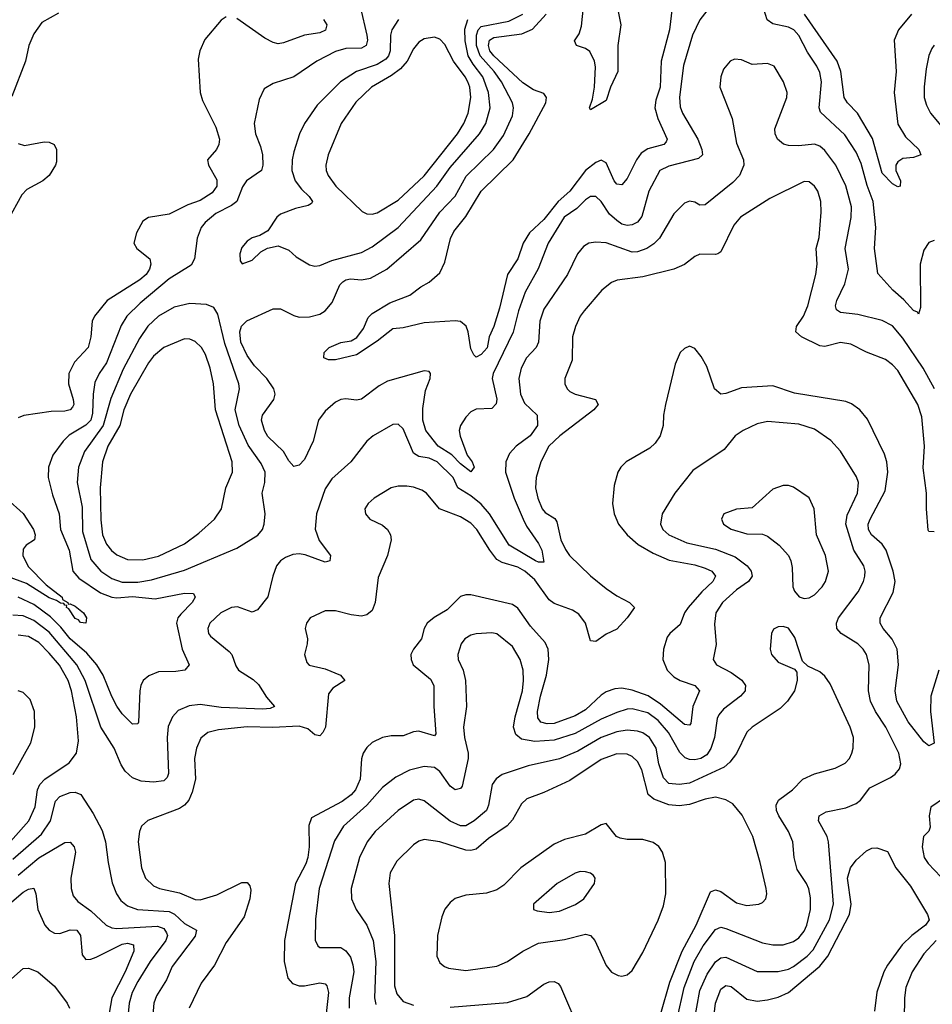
# Model space of a CAD drawing. Header units: inches. Extents: x 1649636 to 1815363, y 506543 to 641975.
# Tile 325 of 656: x 1695156 to 1698663, y 593905 to 597689. Entities that reach past the tile are written whole.
import ezdxf

# ---------------------------------------------------------------- set-up
doc = ezdxf.new("R2010")
doc.units = ezdxf.units.IN
doc.header["$MEASUREMENT"] = 0
doc.layers.add('B6599', color=7, linetype='Continuous')

msp = doc.modelspace()

# ---------------------------------------------------------------- linework, layer by layer
at = {"layer": 'B6599', "color": 5}
for points, elevation in [([(1697863.5, 597810), (1697770, 597688.9), (1697741.5, 597630), (1697706.4, 597513.6), (1697691.8, 597391.8), (1697694.1, 597354.1), (1697703.5, 597330), (1697761.6, 597230), (1697777.3, 597190), (1697779.2, 597170), (1697764.1, 597155.9), (1697650, 597126.7), (1697615.2, 597110), (1697573.5, 597030), (1697546.9, 596933.1), (1697530, 596911.3), (1697510, 596900.2), (1697490, 596898), (1697470, 596904), (1697450, 596917), (1697422.4, 596942.4), (1697390, 596990.7), (1697370, 597009.8), (1697350, 597009.9), (1697330, 596997.3), (1697296.6, 596963.4), (1697248.3, 596930), (1697186.5, 596830), (1697148.5, 596731.5), (1697098, 596642), (1697073.3, 596570), (1697052.1, 596487.9), (1696975, 596330), (1696971.4, 596310), (1696989.4, 596230.6), (1696987.6, 596212.4), (1696970, 596195.6), (1696910, 596192.8), (1696890, 596182.7), (1696870, 596162.3), (1696849.6, 596130), (1696845.4, 596110), (1696848.8, 596088.8), (1696876.2, 596016.2), (1696894.6, 595990), (1696902.2, 595970), (1696890, 595951.2), (1696850, 595982.3), (1696816.3, 596016.3), (1696763.9, 596050), (1696717.3, 596110), (1696704.9, 596150), (1696705.2, 596194.8), (1696715.2, 596264.8), (1696733.5, 596310), (1696734.5, 596330), (1696730, 596337.2), (1696710, 596339.6), (1696570, 596300.3), (1696538, 596282), (1696470, 596231.1), (1696450, 596227.3), (1696410, 596232.3), (1696390, 596229.7), (1696370, 596219.2), (1696330, 596185.3), (1696304.3, 596150), (1696283.5, 596070), (1696250, 595998.5), (1696230, 595976.8), (1696210, 595972.4), (1696190, 595993.5), (1696169.9, 596030), (1696110, 596087.3), (1696097.2, 596110), (1696085.6, 596150), (1696089, 596170), (1696133.3, 596230), (1696137.7, 596250), (1696133.3, 596270), (1696105.4, 596310), (1696058.9, 596358.9), (1696030, 596398.4), (1696006.2, 596450), (1696001.8, 596490), (1696008.3, 596511.7), (1696028.6, 596531.4), (1696130, 596578.2), (1696158.6, 596578.6), (1696210, 596552), (1696230, 596546.4), (1696270, 596546.7), (1696310, 596557.5), (1696330, 596570.2), (1696357.3, 596602.7), (1696385.8, 596670), (1696397.8, 596682.2), (1696410, 596690.1), (1696427.3, 596692.7), (1696470, 596690.1), (1696504.5, 596695.5), (1696567.3, 596730), (1696697.2, 596842.8), (1696770.5, 596950), (1696830, 597010.9), (1696872.2, 597087.8), (1696977.3, 597190), (1697015.7, 597244.3), (1697050, 597320.3), (1697053.5, 597350), (1697049.4, 597370), (1697007.6, 597450), (1696978.8, 597490), (1696926, 597550), (1696911.8, 597590), (1696910.8, 597629.2), (1696918.4, 597650), (1696930, 597662.6), (1697035.9, 597684.1), (1697090, 597710.1)], 440), ([(1697453.8, 597733.8), (1697465.4, 597670), (1697454.6, 597590), (1697454.8, 597490), (1697426.8, 597430), (1697410, 597378.5), (1697350, 597342.6), (1697345, 597350), (1697356.7, 597383.3), (1697364.5, 597430), (1697368.5, 597508.5), (1697365.4, 597530), (1697347.4, 597567.4), (1697330, 597578.7), (1697295.1, 597590), (1697288, 597608), (1697305.5, 597634.5), (1697315.3, 597664.7), (1697327.6, 597790)], 380), ([(1695305.8, 597714.2), (1695241.2, 597678.8), (1695210, 597635.1), (1695191.8, 597590), (1695179, 597530), (1695125.5, 597394.5)], 380), ([(1696465.8, 597734.2), (1696489.6, 597630), (1696492.5, 597610), (1696488.1, 597590), (1696470, 597580.4), (1696410, 597577.9), (1696370, 597567), (1696298.5, 597530), (1696210, 597469.8), (1696130, 597443.9), (1696096, 597424), (1696077, 597383), (1696057.1, 597290), (1696062.2, 597250), (1696081.6, 597201.6), (1696089, 597170), (1696090.1, 597129.9), (1696085.4, 597110), (1696027.3, 597070), (1696012.6, 597047.4), (1695990, 596989.9), (1695970, 596974.6), (1695910, 596944.7), (1695868.5, 596910), (1695853.7, 596890), (1695838.5, 596850), (1695827.4, 596770), (1695814.7, 596745.3), (1695730, 596693), (1695619.8, 596600.2), (1695567.7, 596550), (1695546.6, 596513.4), (1695490, 596370.7), (1695462, 596330), (1695445.5, 596294.5), (1695438.3, 596250), (1695436.5, 596176.5), (1695429.3, 596150.7), (1695410, 596130.7), (1695347, 596093), (1695322.7, 596070), (1695284, 596016), (1695266.8, 595970), (1695266.3, 595930), (1695282.9, 595862.9), (1695307.8, 595790), (1695313.1, 595730), (1695346.5, 595650), (1695360.7, 595570), (1695383, 595543), (1695467.1, 595487.1), (1695510.4, 595470), (1695530, 595467.5), (1695590, 595472.5), (1695676.4, 595463.6), (1695790, 595485.9), (1695823.6, 595483.6), (1695831.1, 595470), (1695818.7, 595450), (1695774.9, 595405.1), (1695764.5, 595390), (1695759, 595370), (1695780.8, 595270), (1695807, 595210), (1695791.1, 595188.9), (1695756.3, 595183.7), (1695690, 595183.1), (1695652.4, 595167.6), (1695630.9, 595149.1), (1695621.1, 595130), (1695617.8, 595110), (1695612.6, 594990), (1695610, 594983.6), (1695590, 594982), (1695550, 595021.2), (1695530, 595050.9), (1695510, 595087.7), (1695477.5, 595170), (1695452.5, 595210), (1695414.4, 595254.4), (1695350, 595309.6), (1695314.5, 595354.5), (1695274.3, 595394.3), (1695210, 595441.4), (1695150, 595470.3)], 440), ([(1697663.8, 597736.2), (1697653.1, 597650), (1697620.8, 597530), (1697616.5, 597430), (1697600.1, 597379.9), (1697596.6, 597350), (1697607.8, 597310), (1697644.2, 597230), (1697639.8, 597220.2), (1697630.8, 597209.2), (1697570, 597193.5), (1697544.2, 597175.8), (1697525.7, 597150), (1697490, 597079.3), (1697470, 597054.4), (1697450, 597057.7), (1697440.8, 597070), (1697410, 597139.7), (1697390, 597148.8), (1697370, 597141), (1697330, 597109.5), (1697269.6, 597030.4), (1697225.2, 596990), (1697170, 596921.7), (1697115.7, 596870), (1697091.1, 596830), (1697070, 596770.8), (1697030.4, 596709.6), (1696999.4, 596580.6), (1696978, 596510), (1696960.1, 596470), (1696951.9, 596428.1), (1696930, 596402), (1696910, 596392.8), (1696900.8, 596400.8), (1696890, 596424.2), (1696879, 596490), (1696871.3, 596511.3), (1696850, 596529.3), (1696830, 596532), (1696710, 596523.9), (1696630, 596505.6), (1696590, 596501.4), (1696530, 596453.8), (1696450, 596401.7), (1696370, 596382.2), (1696342.5, 596382.5), (1696324.5, 596390), (1696326.6, 596410), (1696345.7, 596430), (1696390, 596449.1), (1696430, 596455.2), (1696451.9, 596468.1), (1696477.2, 596502.8), (1696495.1, 596544.9), (1696510, 596560.7), (1696579, 596601), (1696655.6, 596630), (1696697.5, 596662.5), (1696730, 596680.2), (1696770, 596716.3), (1696790, 596757.7), (1696812.1, 596847.9), (1696824.9, 596875.1), (1696870, 596933.1), (1696930, 597030.8), (1697052, 597150), (1697113.8, 597250), (1697177.3, 597370), (1697180.3, 597390), (1697170, 597405.4), (1697130, 597420.2), (1697090, 597446), (1696978.1, 597550), (1696962.9, 597570), (1696957.3, 597590), (1696961.9, 597610), (1696978.6, 597621.4), (1697085.7, 597634.3), (1697126.9, 597653.1), (1697179.1, 597710)], 420), ([(1698670, 596841.2), (1698650, 596833.3), (1698630, 596803.9), (1698616.4, 596750), (1698617, 596583), (1698610, 596558), (1698605.3, 596565.3), (1698590, 596571), (1698553.2, 596613.2), (1698510.5, 596650), (1698453.8, 596713.8), (1698440.6, 596810), (1698445.9, 596890), (1698435.7, 596990), (1698412.2, 597052.2), (1698390, 597136), (1698370, 597179.8), (1698326.2, 597246.2), (1698233.5, 597333.5), (1698227.9, 597350), (1698237.6, 597450), (1698230, 597486.3), (1698218.5, 597510), (1698183.8, 597563.8), (1698150, 597629), (1698131.1, 597650), (1698110, 597660.7), (1698050, 597672.7), (1698028.6, 597688.6), (1698015.6, 597730)], 440), ([(1695950, 597699.7), (1695930, 597687.6), (1695867.3, 597612.7), (1695848.3, 597570), (1695842.2, 597537.8), (1695849.2, 597410), (1695858.5, 597378.5), (1695910, 597276.4), (1695924.2, 597230), (1695922, 597210), (1695912.7, 597190), (1695878.4, 597150), (1695881.7, 597130), (1695913.6, 597073.6), (1695914, 597050), (1695895.8, 597024.2), (1695850, 596993.8), (1695802.8, 596977.2), (1695730, 596941.8), (1695651, 596929), (1695630, 596914.3), (1695604.9, 596870), (1695594.9, 596830), (1695606.4, 596810), (1695656.9, 596770), (1695660.5, 596750), (1695655.1, 596730), (1695641.6, 596710), (1695618, 596690), (1695492.4, 596610), (1695443.5, 596550), (1695435.3, 596530), (1695430.1, 596470), (1695418.9, 596430), (1695366.8, 596373.2), (1695345.2, 596330), (1695343.3, 596290), (1695362.2, 596230), (1695364.7, 596210), (1695359.7, 596200.3), (1695350.4, 596189.6), (1695330, 596184.8), (1695276.7, 596183.3), (1695171.8, 596168.2), (1695150, 596159.3)], 420), ([(1696323.8, 597690), (1696336.8, 597670), (1696330.8, 597649.2), (1696310, 597638.2), (1696250, 597629.2), (1696170, 597600.2), (1696150, 597597), (1696130, 597601.3), (1696097.9, 597617.9), (1695990, 597693.7)], 420), ([(1696611.9, 597690), (1696585.7, 597650), (1696580.8, 597630), (1696579.5, 597570), (1696573, 597550), (1696562.8, 597537.2), (1696530, 597517), (1696450.4, 597489.6), (1696389.3, 597450.7), (1696299.4, 597360.6), (1696251, 597290), (1696231.7, 597250), (1696210, 597182), (1696202.6, 597150), (1696201.6, 597110), (1696215.1, 597070), (1696238.5, 597038.5), (1696268.4, 597010), (1696281.3, 596990), (1696277.3, 596982.7), (1696265.2, 596974.8), (1696216.1, 596963.9), (1696158, 596942), (1696143.7, 596930), (1696110, 596877.6), (1696079.6, 596860.4), (1696050, 596851.3), (1696030, 596837.6), (1696010, 596814), (1696002.3, 596790), (1696003, 596763), (1696010.6, 596750.6), (1696050, 596764.7), (1696083.3, 596796.7), (1696108.2, 596811.8), (1696150, 596820.3), (1696190, 596803.7), (1696218.2, 596778.2), (1696270, 596746.9), (1696290, 596741.8), (1696310, 596744.7), (1696355.8, 596764.2), (1696470, 596794.2), (1696510, 596816.2), (1696610, 596890.7), (1696759, 597050), (1696810, 597121.8), (1696922.8, 597250), (1696947.7, 597290), (1696964.2, 597350), (1696957.5, 597410), (1696936.4, 597470), (1696898, 597518), (1696879.7, 597550), (1696867.7, 597607.7), (1696867.1, 597652.9), (1696878, 597690)], 460), ([(1698582.8, 597710), (1698532.4, 597650), (1698515.8, 597610), (1698524.2, 597490), (1698516.6, 597410), (1698530, 597287.7), (1698559.6, 597239.6), (1698611.1, 597190), (1698618.9, 597170), (1698590, 597159.1), (1698550, 597156.1), (1698530, 597143.1), (1698522.5, 597130), (1698522.2, 597110), (1698540.3, 597070), (1698538.8, 597050), (1698530, 597046.9), (1698510, 597058.5), (1698470, 597099.3), (1698433.1, 597233.1), (1698375.2, 597330), (1698336.7, 597370), (1698324.5, 597390), (1698311.2, 597490), (1698296.8, 597530), (1698171.9, 597710)], 420), ([(1698670, 597591.1), (1698660.9, 597579.1), (1698648.8, 597551.2), (1698639.7, 597500.3), (1698631.6, 597431.6), (1698631.8, 597390), (1698640.1, 597360.1), (1698655.5, 597330), (1698707.8, 597267.8)], 440), ([(1698671.4, 596270), (1698627, 596350), (1698550, 596465), (1698510, 596512.7), (1698470, 596533.3), (1698376.8, 596556.8), (1698310, 596564.2), (1698294.6, 596574.6), (1698290.7, 596590), (1698296.1, 596610), (1698326.2, 596673.8), (1698340.2, 596730), (1698327.3, 596810), (1698350.8, 596929.2), (1698352.7, 596970), (1698330, 597051), (1698292.5, 597130), (1698250, 597186.6), (1698230, 597203.2), (1698209.5, 597210.5), (1698150, 597204.1), (1698110, 597205.2), (1698091.4, 597211.4), (1698067.8, 597230), (1698058.9, 597250), (1698057.3, 597270), (1698104.2, 597390), (1698105.1, 597410), (1698090.9, 597450), (1698055.1, 597510), (1698030, 597521.3), (1697970, 597516.9), (1697930, 597534.7), (1697903, 597537), (1697886, 597530), (1697861, 597499), (1697850.3, 597470), (1697847, 597430), (1697893.4, 597310), (1697910, 597214.8), (1697936.9, 597150), (1697939, 597130), (1697921.7, 597090), (1697896.8, 597063.2), (1697790, 596977.1), (1697770, 596975.8), (1697750, 596987.6), (1697730, 596992.1), (1697710, 596984.5), (1697670, 596943.1), (1697614.4, 596850), (1697592.7, 596827.3), (1697566.3, 596810), (1697530, 596796.9), (1697510, 596795.2), (1697410, 596831.3), (1697370, 596834.5), (1697342.8, 596830), (1697322.2, 596817.8), (1697299, 596790), (1697261.1, 596710), (1697170, 596576.8), (1697155, 596530), (1697150.1, 596449.9), (1697140.2, 596430), (1697103.7, 596390), (1697082.5, 596350), (1697073.6, 596310), (1697080.7, 596250), (1697095.9, 596215.9), (1697144.9, 596170), (1697145.5, 596130), (1697117.2, 596090), (1697063.5, 596050), (1697038.1, 596021.9), (1697024, 595990), (1697023.1, 595950), (1697056.6, 595850), (1697090.1, 595770), (1697103.4, 595743.4), (1697150, 595676.2), (1697162.2, 595650), (1697170, 595604.5), (1697150, 595604.2), (1697138, 595610), (1697036.7, 595670), (1696961.3, 595790), (1696930, 595826.7), (1696890, 595859.9), (1696839.5, 595890), (1696821.8, 595930), (1696759.9, 595990), (1696730, 596004.5), (1696689.9, 596009.9), (1696670, 596023.4), (1696630, 596116.4), (1696610, 596135.3), (1696590, 596134), (1696514.3, 596090), (1696490.2, 596070), (1696428.4, 595990), (1696355.3, 595924.7), (1696330, 595885.7), (1696296.8, 595790), (1696291.2, 595731.2), (1696307.1, 595687.1), (1696350.3, 595630), (1696347.3, 595610), (1696330, 595605), (1696253.1, 595633.1), (1696230, 595637.1), (1696206.1, 595633.9), (1696177.9, 595622.1), (1696158.9, 595610), (1696142.8, 595590), (1696128.8, 595551.2), (1696110, 595471.5), (1696070, 595421), (1696050, 595412.4), (1695992.7, 595432.7), (1695970, 595430.8), (1695928.9, 595410), (1695886.9, 595370), (1695879, 595350), (1695882.3, 595330), (1695890, 595319.5), (1695961.2, 595261.2), (1695971.3, 595250), (1695986.2, 595206.2), (1695996.9, 595190), (1696053.3, 595153.3), (1696074.2, 595134.2), (1696105, 595085), (1696135.8, 595050), (1696118.3, 595041.7), (1696090, 595039.3), (1695930, 595046.2), (1695850, 595057.5), (1695807.3, 595052.7), (1695765.4, 595034.6), (1695743.2, 595010), (1695727.2, 594972.8), (1695723.4, 594930), (1695727.9, 594792.1), (1695722.6, 594777.4), (1695710, 594764.2), (1695670, 594758.4), (1695623.3, 594763.3), (1695590, 594776.2), (1695561.3, 594801.3), (1695545.9, 594825.9), (1695519.2, 594890), (1695468.3, 594970), (1695407.6, 595150), (1695376.1, 595210), (1695270, 595335.8), (1695210, 595380.9), (1695170, 595398.4), (1695130, 595401.2)], 460), ([(1695150, 597213.4), (1695174.7, 597205.3), (1695250, 597220.3), (1695270, 597218), (1695289, 597209), (1695298.3, 597190), (1695297.1, 597142.9), (1695294.2, 597130), (1695269.5, 597090), (1695245.4, 597070), (1695183.3, 597036.7), (1695164.2, 597015.8), (1695110, 596916.2)], 380), ([(1698670, 595720.5), (1698650, 595722), (1698646.9, 595726.9), (1698639.9, 595810), (1698640.3, 595870), (1698627.2, 595967.2), (1698632.3, 596050), (1698622.7, 596162.7), (1698607.7, 596210), (1698530, 596341.1), (1698510, 596363.2), (1698483, 596383), (1698410, 596411.1), (1698350, 596442), (1698310, 596448.6), (1698250, 596433.1), (1698230, 596435.4), (1698160.3, 596470), (1698138.3, 596490), (1698141.1, 596510), (1698167.3, 596550), (1698184.8, 596590), (1698214.6, 596710), (1698219.9, 596750), (1698217, 596810), (1698227.4, 596852.6), (1698236.3, 596950), (1698234.4, 596990), (1698222.3, 597030), (1698210, 597049.7), (1698190, 597066.2), (1698170, 597067.7), (1698038.1, 597001.9), (1697925.8, 596930), (1697900.6, 596899.4), (1697850, 596796.9), (1697839.3, 596790), (1697830, 596786.3), (1697770, 596787.9), (1697750, 596778.8), (1697710, 596749), (1697670, 596729.9), (1697550, 596701.4), (1697451.9, 596688.1), (1697430, 596679.8), (1697393, 596650), (1697324.5, 596570), (1697310.2, 596550), (1697291.9, 596510), (1697280.2, 596470), (1697279.5, 596380.5), (1697251.3, 596310), (1697251.2, 596290), (1697259.7, 596270), (1697270, 596260.7), (1697290.4, 596250), (1697368.4, 596230), (1697379.1, 596210), (1697362.6, 596190), (1697232.1, 596090), (1697189.6, 596050), (1697158.6, 595990), (1697140.8, 595930), (1697138.1, 595890), (1697147.5, 595850), (1697163.4, 595810), (1697175.6, 595795.6), (1697211.9, 595771.9), (1697219.6, 595759.6), (1697235.7, 595690), (1697252.8, 595652.8), (1697269.1, 595630), (1697350, 595551.9), (1697410, 595502.8), (1697450, 595475.1), (1697498.7, 595450), (1697518, 595430), (1697490.8, 595390), (1697450, 595346.4), (1697410, 595327.3), (1697370, 595299.9), (1697350, 595302.3), (1697329.9, 595370), (1697305.2, 595405.2), (1697280.1, 595420.1), (1697210, 595445.6), (1697190, 595459.7), (1697136, 595536), (1697097.6, 595570), (1697070, 595584.9), (1697010, 595602.9), (1696990, 595614.9), (1696962.3, 595650), (1696912.5, 595730), (1696890, 595753.7), (1696850, 595778.1), (1696769.9, 595809.9), (1696718.9, 595870), (1696701.3, 595881.3), (1696670, 595892.8), (1696643.7, 595896.3), (1696610, 595896.4), (1696584, 595890), (1696518, 595850), (1696495.5, 595830), (1696482.4, 595810), (1696484.4, 595790), (1696502, 595770), (1696550, 595746.5), (1696570.1, 595730.1), (1696581.3, 595710), (1696583.2, 595690), (1696570.1, 595629.9), (1696534.2, 595545.8), (1696522.6, 595450), (1696510, 595419.2), (1696490, 595402.4), (1696470, 595397.4), (1696430, 595401.4), (1696370, 595417.7), (1696330, 595416.8), (1696272.7, 595390), (1696258.3, 595370), (1696252.9, 595350), (1696262.4, 595310), (1696261.3, 595290), (1696250.2, 595250), (1696259, 595219), (1696268, 595208), (1696330, 595195), (1696388.4, 595170), (1696405.3, 595150), (1696359.6, 595120.4), (1696342.2, 595097.8), (1696330.9, 594970), (1696320.6, 594950), (1696310, 594936.8), (1696290, 594941.1), (1696263.6, 594963.6), (1696230, 594974.5), (1696128.5, 594968.5), (1696030, 594971.2), (1695919.8, 594960.2), (1695878.7, 594950), (1695852.4, 594927.6), (1695835.7, 594890), (1695828.2, 594850), (1695831.2, 594770), (1695819.2, 594720.8), (1695805.7, 594690), (1695790, 594670.7), (1695770, 594657.5), (1695648.9, 594611.1), (1695624.7, 594590), (1695616.5, 594570), (1695611.3, 594530), (1695624.6, 594430), (1695639.2, 594390), (1695670, 594360.2), (1695693, 594350), (1695770, 594333.4), (1695830, 594308.5), (1695850, 594307.2), (1695913.7, 594326.3), (1696010, 594372.9), (1696030, 594373.8), (1696040.4, 594360.4), (1696043.8, 594343.8), (1696040.4, 594310), (1696019, 594241), (1695950, 594143.1), (1695904.8, 594055.2), (1695853.5, 593986.5), (1695807.6, 593890)], 480), ([(1698687.8, 595190), (1698657, 595090), (1698655.7, 595030), (1698670, 594908.7), (1698650, 594898), (1698630, 594914), (1698570, 594990.8), (1698527, 595070), (1698520.4, 595110), (1698532.8, 595210), (1698527.6, 595270), (1698509.1, 595309.1), (1698473.3, 595350), (1698462.3, 595370), (1698462, 595390), (1698512.7, 595487.3), (1698520.6, 595530), (1698512.7, 595570), (1698485.1, 595650), (1698470, 595673.1), (1698429.1, 595709.1), (1698417.8, 595730), (1698416.1, 595750), (1698423.4, 595770), (1698481.7, 595878.3), (1698491.8, 595950), (1698488.6, 595990), (1698479.2, 596019.2), (1698413.7, 596153.7), (1698383.7, 596190), (1698352.3, 596212.3), (1698330, 596221.7), (1698133.5, 596253.5), (1698050, 596282), (1697930, 596274.5), (1697870, 596252.2), (1697849.9, 596249.9), (1697826.3, 596270), (1697796.2, 596356.2), (1697774.3, 596394.3), (1697750, 596425.6), (1697730, 596434), (1697710, 596425.6), (1697694.4, 596410), (1697675.1, 596364.9), (1697637.7, 596210), (1697630.2, 596170), (1697628.9, 596130), (1697616.6, 596090), (1697597.6, 596062.4), (1697577.1, 596042.9), (1697486.9, 595990), (1697465.8, 595970), (1697454.2, 595950), (1697440.4, 595899.6), (1697433.4, 595830), (1697440.2, 595790), (1697457.3, 595750), (1697490.2, 595710), (1697532.8, 595672.8), (1697590, 595639.6), (1697651.5, 595611.5), (1697750, 595594.2), (1697790, 595581.4), (1697815.2, 595570), (1697829.4, 595550), (1697819.5, 595530), (1697776.8, 595490), (1697724.1, 595430), (1697710.6, 595410), (1697694.5, 595365.5), (1697653.7, 595330), (1697644.2, 595315.8), (1697630.1, 595270), (1697627.7, 595230), (1697644, 595190), (1697670, 595164.4), (1697693.4, 595150), (1697750.2, 595130), (1697767.8, 595110), (1697742.7, 595050), (1697735.5, 594984.5), (1697730, 594977.6), (1697710, 594980.9), (1697618.9, 595058.9), (1697570.5, 595090.5), (1697510, 595112.9), (1697470, 595119.6), (1697442.8, 595117.2), (1697410, 595106.6), (1697390, 595093.5), (1697330, 595036.8), (1697290, 595013.9), (1697210, 594985), (1697183.1, 594983.1), (1697158.9, 594990), (1697146.8, 595006.8), (1697145.4, 595030), (1697157.4, 595090), (1697180.6, 595170), (1697189.5, 595230), (1697187, 595270), (1697175.5, 595295.5), (1697118.9, 595358.9), (1697070, 595427.8), (1697050, 595441.6), (1696890, 595479.5), (1696870, 595479.4), (1696850, 595473.1), (1696798.3, 595421.7), (1696748.3, 595391.7), (1696722.3, 595370), (1696710.9, 595350), (1696699.8, 595310), (1696668.9, 595270), (1696659.5, 595250), (1696659.8, 595230), (1696668.5, 595210), (1696734.2, 595154.2), (1696747.5, 595130), (1696747.4, 595050), (1696755.4, 594944.6), (1696750, 594936.4), (1696690, 594954.9), (1696670, 594953), (1696630, 594937.4), (1696583, 594937), (1696550, 594931.2), (1696510, 594912), (1696490, 594892.2), (1696476.4, 594870), (1696470, 594849.2), (1696464.2, 594770), (1696446.3, 594730), (1696429.3, 594710.7), (1696395.1, 594684.9), (1696277.6, 594622.4), (1696267.2, 594592.8), (1696268.4, 594510), (1696263.8, 594470), (1696255.2, 594444.8), (1696215.7, 594370), (1696173.3, 594150), (1696172, 594070), (1696186.3, 594006.3), (1696205.1, 593985.1), (1696230, 593976.6), (1696250, 593976.2), (1696310, 593987.6), (1696330, 593984.1), (1696336.5, 593976.5), (1696343.1, 593950), (1696334.1, 593870)], 520), ([(1697747, 593830), (1697770, 593958.2), (1697798.3, 594021.7), (1697830, 594068.2), (1697850, 594083.8), (1697870, 594085.9), (1697990, 594031.3), (1698070, 594031.1), (1698110, 594040.8), (1698130, 594051), (1698181.9, 594090), (1698205.5, 594114.5), (1698267.3, 594230), (1698283.3, 594290), (1698263.9, 594530), (1698258.4, 594550), (1698225.8, 594610), (1698228.3, 594630), (1698255.1, 594644.9), (1698330, 594660.8), (1698370, 594677.3), (1698387, 594690), (1698423.3, 594736.7), (1698502.7, 594777.3), (1698520.5, 594790), (1698536.3, 594810), (1698541.4, 594830), (1698534.1, 594870), (1698484.7, 594970), (1698445, 595030), (1698424.7, 595070), (1698417.5, 595110), (1698420.6, 595210), (1698409.8, 595250), (1698397.1, 595270), (1698376.1, 595290), (1698312, 595330), (1698296.2, 595350), (1698294.9, 595370), (1698301.9, 595390), (1698378, 595490), (1698398.4, 595530), (1698403.4, 595550), (1698404.7, 595570), (1698399.5, 595590), (1698361.2, 595650), (1698330.3, 595750), (1698335.3, 595784.7), (1698375.5, 595870), (1698379, 595910), (1698371.8, 595931.8), (1698310.5, 596030.5), (1698272.3, 596072.3), (1698210, 596115.3), (1698150, 596135), (1698030, 596144.5), (1697990, 596135.9), (1697936.4, 596110), (1697905.3, 596090), (1697862.7, 596037.3), (1697742.9, 595957.1), (1697673.8, 595870), (1697625, 595790), (1697618.5, 595750), (1697627.6, 595730), (1697650.2, 595710), (1697719.2, 595679.2), (1697830, 595654.4), (1697905.2, 595625.2), (1697950.8, 595590), (1697966.7, 595570), (1697971, 595550), (1697956.5, 595530), (1697910, 595498.3), (1697857.1, 595450), (1697831, 595410), (1697825.7, 595365.7), (1697832, 595288), (1697820.3, 595230), (1697834, 595210), (1697890, 595180.1), (1697930.8, 595150.8), (1697944.6, 595130), (1697943.8, 595116.2), (1697943.2, 595110), (1697925.6, 595090), (1697860.8, 595039.2), (1697842.5, 595017.5), (1697836.7, 595003.3), (1697825.5, 594930), (1697812.2, 594887.8), (1697796.4, 594863.6), (1697773.7, 594850), (1697750, 594844.9), (1697730, 594845.6), (1697712.6, 594852.6), (1697693.1, 594873.1), (1697649.6, 594950), (1697610, 594996.2), (1697570, 595025.3), (1697510, 595040.3), (1697490, 595039), (1697450, 595026.7), (1697390, 595001.4), (1697290, 594946.3), (1697210, 594920.6), (1697135.5, 594915.5), (1697084, 594924), (1697062.6, 594942.6), (1697054.1, 594970), (1697059.9, 595010), (1697087.7, 595110), (1697092.6, 595150), (1697091.2, 595190), (1697079.1, 595230), (1697050, 595279.8), (1696990, 595328.5), (1696970, 595332.8), (1696910, 595328.6), (1696890, 595323.5), (1696867.1, 595310), (1696852.4, 595290), (1696839.6, 595250), (1696841.3, 595230), (1696859.7, 595190), (1696868.7, 595150), (1696872.8, 595050), (1696861.3, 594970), (1696865.4, 594930), (1696879.5, 594870), (1696879.8, 594850), (1696856.8, 594743.2), (1696850, 594734), (1696828.9, 594728.9), (1696810, 594743.5), (1696770, 594800.2), (1696750, 594815.8), (1696710, 594818.9), (1696654.5, 594805.5), (1696601.9, 594778.1), (1696550, 594738.3), (1696490.1, 594670), (1696400.8, 594590), (1696365.9, 594534.1), (1696307.2, 594350), (1696292.5, 594232.5), (1696291.9, 594151.9), (1696301.7, 594130), (1696310, 594123.6), (1696390, 594123.2), (1696410, 594111), (1696426.8, 594086.8), (1696436.8, 594056.8), (1696439.6, 594030), (1696422.4, 593930), (1696421.7, 593890)], 540), ([(1695107.5, 595847.5), (1695170, 595791.8), (1695209, 595730), (1695215.5, 595710), (1695213.4, 595690), (1695181.3, 595670), (1695170, 595654.5), (1695168.6, 595630), (1695188.3, 595588.3), (1695257.9, 595517.9), (1695319, 595470), (1695321, 595461), (1695340.7, 595450), (1695342.5, 595442.5), (1695350, 595443.8), (1695370, 595435.5), (1695401.6, 595410), (1695412.7, 595390), (1695410.7, 595370), (1695390, 595372.7), (1695382.8, 595382.8), (1695370, 595387.4), (1695344.6, 595424.6), (1695336.2, 595430), (1695337.5, 595437.5), (1695330, 595439.3), (1695326.2, 595446.2), (1695312.9, 595447.1), (1695297.6, 595457.6), (1695270, 595466.9), (1695183, 595523), (1695110, 595548.9)], 420), ([(1697682.9, 593850), (1697709.6, 593970), (1697747.4, 594070), (1697782.6, 594130), (1697830, 594193.1), (1697850, 594201.1), (1697870, 594196.6), (1698010, 594142.1), (1698050, 594134.4), (1698090, 594134), (1698130, 594146.3), (1698150, 594160.1), (1698170, 594186.8), (1698180.6, 594210), (1698195, 594270), (1698194.6, 594314.6), (1698188.6, 594348.6), (1698179.3, 594370), (1698143.2, 594423.2), (1698132.2, 594470), (1698126.4, 594530), (1698109.9, 594570), (1698072.5, 594630), (1698063.9, 594650), (1698063.2, 594670), (1698071.9, 594690), (1698126, 594730), (1698164.7, 594770), (1698210, 594790.9), (1698290, 594812.5), (1698328.5, 594831.5), (1698344.2, 594850), (1698353.5, 594870), (1698358.9, 594890), (1698359.8, 594930), (1698347.4, 594970), (1698270, 595136.9), (1698250, 595166.3), (1698230, 595183.5), (1698184.7, 595204.7), (1698163.6, 595223.6), (1698134.6, 595314.6), (1698110, 595351.3), (1698090, 595356.9), (1698070, 595356.2), (1698052.5, 595347.5), (1698044.9, 595330), (1698039.6, 595270), (1698044.6, 595250), (1698070, 595220.3), (1698133.4, 595193.4), (1698142, 595182), (1698143.7, 595150), (1698132.9, 595110), (1698105.8, 595070), (1698077.8, 595042.2), (1697970.1, 594969.9), (1697950, 594950.9), (1697910.7, 594869.3), (1697884.6, 594835.4), (1697863.2, 594816.8), (1697730, 594755.7), (1697690, 594749.5), (1697650, 594753.6), (1697630, 594775.6), (1697611.8, 594830), (1697601.5, 594890), (1697576.1, 594930), (1697550, 594948.3), (1697530, 594955), (1697490, 594958.2), (1697450, 594952.4), (1697390.2, 594930), (1697301.3, 594878.7), (1697230, 594848.4), (1697110, 594821.6), (1697010, 594788.4), (1696987.6, 594772.4), (1696972.2, 594750), (1696957.9, 594670), (1696949.6, 594650.4), (1696902.2, 594610), (1696870, 594591.6), (1696850, 594590.9), (1696810, 594608.9), (1696710, 594687.5), (1696690, 594693.2), (1696670, 594689.9), (1696610, 594650.6), (1696522.6, 594570), (1696491, 594530), (1696461.6, 594470), (1696429.4, 594350), (1696430.9, 594310.9), (1696449.1, 594270), (1696490, 594209), (1696514.4, 594150), (1696524.4, 594070), (1696518.9, 593930), (1696524.9, 593904.9)], 560), ([(1695029.6, 594430), (1695192, 594610), (1695216, 594664), (1695224.5, 594730), (1695234, 594750), (1695253.3, 594770), (1695346.2, 594833.8), (1695374.2, 594870), (1695382.6, 594917.4), (1695374, 595010), (1695355.1, 595110), (1695341.9, 595150), (1695308.9, 595208.9), (1695270, 595255.1), (1695230, 595295.6), (1695190, 595318.2), (1695150, 595324.4)], 480), ([(1695131.7, 594788.3), (1695198.8, 594910), (1695214.6, 594970), (1695212.7, 595030), (1695196.5, 595076.5), (1695170, 595104.1), (1695150, 595110.6)], 520), ([(1697619.9, 593870), (1697654.9, 593990), (1697701.3, 594110), (1697755.6, 594210), (1697810, 594336.9), (1697830, 594345.5), (1697850, 594339), (1697910, 594295), (1697950, 594285.6), (1697996, 594290), (1698010, 594296), (1698023.1, 594310), (1698026.8, 594330), (1698024.2, 594350), (1698001.9, 594450), (1697973.2, 594550), (1697932.3, 594632.3), (1697895.7, 594675.7), (1697870, 594691.4), (1697830, 594701.3), (1697790, 594693.5), (1697730, 594673.6), (1697690, 594667.9), (1697650, 594672.3), (1697593.1, 594693.1), (1697571.6, 594711.6), (1697546.5, 594806.5), (1697530, 594839), (1697510, 594857), (1697490, 594866.2), (1697450, 594868.3), (1697390, 594845.5), (1697270, 594765.4), (1697170, 594719.1), (1697105.1, 594694.9), (1697084.3, 594675.7), (1697050, 594614.2), (1697029.1, 594590.9), (1696958.1, 594541.9), (1696910, 594501.8), (1696890, 594496.7), (1696870, 594498.1), (1696770, 594529.9), (1696710, 594538), (1696690, 594532.3), (1696670, 594518), (1696604.9, 594455.1), (1696579.4, 594410), (1696574.2, 594370), (1696596.2, 594170), (1696596.4, 593976.4), (1696604.9, 593944.9), (1696630, 593916.4), (1696670, 593901.5)], 580), ([(1695130, 594463.3), (1695240.4, 594559.6), (1695274.2, 594610), (1695294.5, 594685.5), (1695310, 594704.2), (1695350, 594718.9), (1695370, 594720.1), (1695391.1, 594711.1), (1695438.5, 594638.5), (1695472.7, 594572.7), (1695485.8, 594530), (1695495.8, 594450), (1695511.7, 594371.7), (1695528.1, 594330), (1695544.6, 594304.6), (1695570, 594283.6), (1695608.4, 594270), (1695730, 594261.9), (1695751.3, 594251.3), (1695790, 594216.4), (1695835.5, 594190), (1695830, 594166.6), (1695742.7, 594050), (1695720.4, 593999.6), (1695682, 593938), (1695671.2, 593910), (1695665.7, 593834.3)], 460), ([(1698710, 594698.4), (1698657.1, 594662.9), (1698650.2, 594630), (1698654.3, 594585.7), (1698649.1, 594570.9), (1698628.4, 594550), (1698624.4, 594510), (1698632, 594470), (1698646.5, 594446.5), (1698695.2, 594395.2)], 540), ([(1695150, 594401.6), (1695230, 594468.2), (1695330, 594526.5), (1695350, 594529), (1695366, 594510), (1695370.1, 594490), (1695352.4, 594390), (1695353.5, 594350), (1695362.2, 594322.2), (1695379.8, 594299.8), (1695430, 594263.9), (1695488.9, 594208.9), (1695510, 594199.1), (1695530, 594196.6), (1695685.7, 594205.7), (1695710, 594196.9), (1695720.5, 594180.5), (1695723.7, 594170), (1695718.3, 594150), (1695657.5, 594070), (1695610, 593993.2), (1695589, 593950), (1695577.1, 593910), (1695572.7, 593870)], 440), ([(1697815.1, 593790), (1697829.9, 593910), (1697850, 593963.5), (1697870, 593977.1), (1697890, 593973.3), (1697950, 593924.4), (1697990, 593917.3), (1698030, 593921.9), (1698070, 593932.4), (1698110, 593950.5), (1698230, 594051.3), (1698261.5, 594090), (1698344.6, 594250), (1698351.6, 594290), (1698337.4, 594390), (1698348.4, 594430), (1698370, 594459.3), (1698410, 594495.3), (1698430, 594505.3), (1698450, 594507), (1698490, 594492), (1698522.3, 594430), (1698579, 594359), (1698644.2, 594250), (1698650.2, 594230), (1698636.1, 594210), (1698583.8, 594170), (1698546.8, 594133.2), (1698490, 594056.2), (1698476, 594030), (1698450, 593951.6), (1698441.1, 593878.9)], 520), ([(1695036.6, 594223.4), (1695170, 594336.3), (1695190, 594347.3), (1695210, 594351.1), (1695218.7, 594330), (1695226.3, 594270), (1695253.2, 594210), (1695270.1, 594190.1), (1695290, 594178.5), (1695310, 594177.8), (1695350, 594191.9), (1695375.5, 594190), (1695389.7, 594169.7), (1695396, 594096), (1695410, 594077.6), (1695430, 594078.1), (1695450, 594086.1), (1695550, 594136.1), (1695570, 594139.9), (1695593.2, 594133.2), (1695595.4, 594110), (1695562.1, 594030), (1695510.1, 593930), (1695496.1, 593850)], 420), ([(1698677.2, 594150), (1698630, 594099), (1698585.3, 594030), (1698561.6, 593970), (1698555.9, 593930), (1698554.5, 593850)], 540), ([(1695077.7, 593962.3), (1695170, 594043.1), (1695190, 594044.2), (1695225.5, 594030), (1695290, 593975.1), (1695339.1, 593910), (1695347.1, 593890)], 380), ([(1696810, 593894.6), (1697030, 593912.2), (1697105.1, 593934.9), (1697170, 593983.1), (1697190, 593991), (1697210, 593992.8), (1697224.8, 593984.8), (1697233.8, 593973.8), (1697311.8, 593791.8)], 580)]:
    msp.add_lwpolyline(points, dxfattribs=dict(at, elevation=elevation))
for points, elevation in [([(1696750, 597621.5), (1696710, 597616.2), (1696690, 597602.5), (1696670, 597577.6), (1696644.8, 597530), (1696619.5, 597500.5), (1696585, 597475), (1696507.4, 597430), (1696448.1, 597371.9), (1696391.4, 597290), (1696341.6, 597170), (1696332.6, 597130), (1696333.5, 597110), (1696341, 597090), (1696371, 597050), (1696472.4, 596952.4), (1696490, 596943.2), (1696510, 596942.2), (1696530, 596947.5), (1696610, 596995.7), (1696710, 597089.2), (1696838.4, 597250), (1696862.9, 597290), (1696879.7, 597330), (1696889.1, 597390), (1696885.3, 597430), (1696878.5, 597450), (1696868.5, 597470), (1696823.6, 597530), (1696790, 597594.5), (1696770, 597614.4)], 480), ([(1695810, 596598.5), (1695750, 596584.6), (1695690, 596549.3), (1695649.2, 596510.8), (1695616.4, 596463.6), (1695554.4, 596345.6), (1695506.6, 596233.4), (1695477.1, 596130), (1695405.7, 596030), (1695382.1, 595970), (1695376.9, 595910), (1695396.3, 595816.3), (1695397.5, 595722.5), (1695430, 595614.3), (1695468.4, 595570), (1695510, 595542.3), (1695550, 595527.3), (1695610, 595527.9), (1695663.2, 595536.8), (1695790, 595574.3), (1695990, 595657.8), (1696071.9, 595708.1), (1696088.7, 595730), (1696095.4, 595750), (1696098.9, 595790), (1696088.5, 595870), (1696098.4, 595910), (1696099.1, 595950), (1696084, 595984), (1696034.2, 596054.2), (1696000.1, 596130), (1695984.4, 596190), (1696000.9, 596270), (1695998.1, 596290), (1695945, 596445), (1695918.1, 596558.1), (1695902.6, 596582.6), (1695874.3, 596594.3)], 460), ([(1695790, 596462.4), (1695710, 596429.9), (1695670, 596396.5), (1695650.7, 596370), (1695582.1, 596250), (1695556.9, 596190), (1695541.6, 596130), (1695494.7, 596050), (1695474.9, 595990), (1695465.7, 595890), (1695467.6, 595767.6), (1695474.4, 595710), (1695490, 595674.2), (1695509.4, 595649.4), (1695530, 595632.6), (1695570, 595614.8), (1695630, 595613), (1695690, 595627.9), (1695790, 595674.7), (1695844.5, 595715.5), (1695904.8, 595770), (1695931.4, 595810), (1695948.2, 595890), (1695973.7, 595950), (1695973, 595990), (1695908.7, 596190), (1695901.5, 596290), (1695888.3, 596350), (1695870, 596403.1), (1695854.3, 596430), (1695830, 596452.2), (1695810, 596461.4)], 480), ([(1698110, 595898.9), (1698090, 595898.9), (1698050, 595884.7), (1697970, 595813.3), (1697910, 595808), (1697862, 595790), (1697852.7, 595770), (1697860.4, 595750), (1697890, 595731.7), (1697950, 595713.6), (1698010, 595711.8), (1698030, 595704.6), (1698074.6, 595670), (1698110.2, 595630.2), (1698118.6, 595610), (1698124.4, 595584.4), (1698127.1, 595510), (1698133, 595493), (1698151.4, 595471.4), (1698170, 595464.9), (1698190, 595467.7), (1698210, 595478.5), (1698239.8, 595510), (1698252.4, 595530), (1698263.7, 595570), (1698252.3, 595630), (1698217.8, 595710), (1698208.6, 595810), (1698190, 595851.5), (1698130, 595892.8)], 560), ([(1697410, 594599.7), (1697390, 594595.3), (1697330, 594559.5), (1697250, 594538.8), (1697210, 594520.2), (1697081.9, 594430), (1697016.3, 594363.7), (1696990, 594345), (1696950, 594332), (1696870, 594324.7), (1696830, 594312.1), (1696810, 594296.2), (1696790, 594270.8), (1696778.1, 594241.9), (1696761.5, 594170), (1696759.5, 594090), (1696770, 594064.5), (1696787.9, 594050), (1696804, 594044), (1696870, 594035.7), (1696990, 594052.1), (1697030, 594069.2), (1697090, 594110.1), (1697150, 594139.9), (1697250, 594153.8), (1697330, 594174.3), (1697350, 594169.4), (1697365.6, 594150), (1697410, 594054.7), (1697430, 594028.5), (1697455.4, 594015.4), (1697470, 594013.1), (1697490, 594018.3), (1697510, 594035.2), (1697550, 594104.2), (1697610, 594229.2), (1697630, 594283.6), (1697639, 594330), (1697637.1, 594450), (1697626, 594490), (1697611.4, 594511.4), (1697590, 594527.2), (1697550, 594538.5), (1697490, 594538.3), (1697463.3, 594543.3), (1697449.8, 594550)], 620), ([(1697310, 594415.1), (1697290, 594409.8), (1697221.3, 594370), (1697130.7, 594290), (1697131, 594270), (1697144.8, 594264.8), (1697190, 594258), (1697230, 594263.2), (1697291.7, 594288.3), (1697323.5, 594310), (1697364.4, 594370), (1697367.8, 594390), (1697360.8, 594400.8), (1697349.8, 594409.8), (1697330, 594414.2)], 640)]:
    msp.add_lwpolyline(points, close=True, dxfattribs=dict(at, elevation=elevation))

doc.saveas('drawing.dxf')
